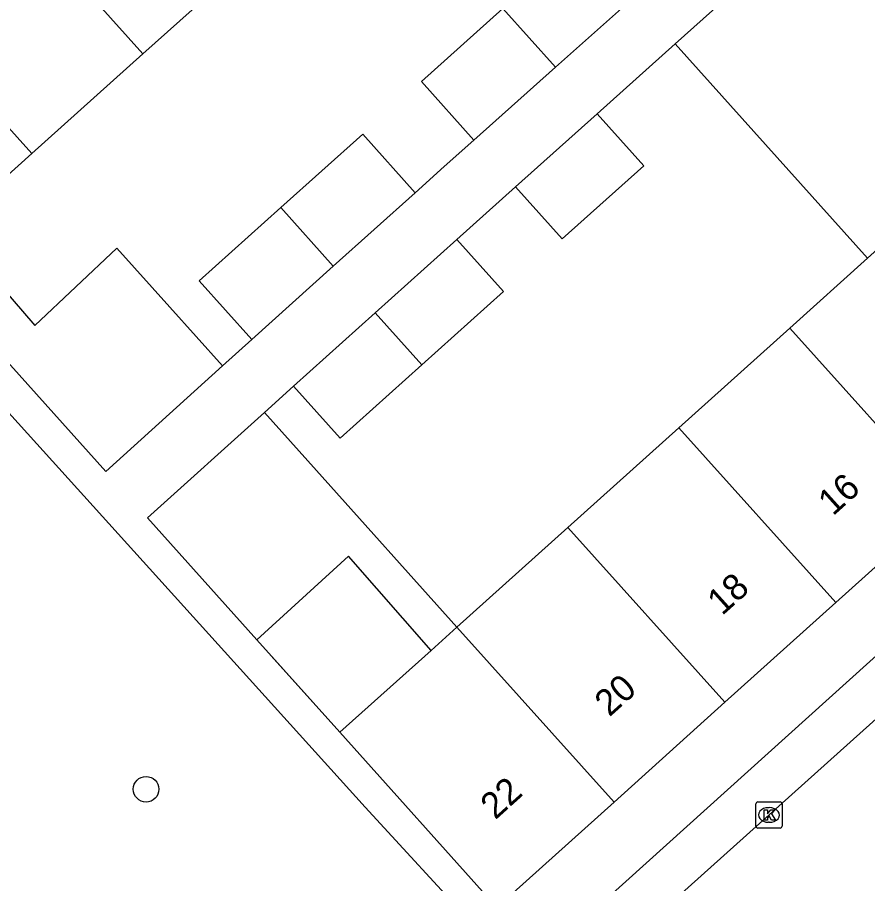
# Model space of a CAD drawing. Extents: x 162172 to 163187, y 382874 to 383684.
# Drawn here: x 162811.9 to 162844.4, y 383502.39 to 383535.51 of the extents above; entities that cross this region are included whole.
import ezdxf

# ---------------------------------------------------------------- set-up
doc = ezdxf.new("R2010")
doc.units = 0
for name, color, linetype in [('IMGEO_Boom', 7, 'Continuous'), ('IMGEO_Kolk', 7, 'Continuous'), ('IMGEO_Muur', 7, 'Continuous'), ('IMGEO_Pand', 7, 'Continuous'), ('IMGEO_Pand_nummerreeks', 7, 'Continuous'), ('IMGEO_Rijbaan_lokaal_open', 7, 'Continuous'), ('IMGEO_Voetpad_open', 7, 'Continuous')]:
    doc.layers.add(name, color=color, linetype=linetype)

msp = doc.modelspace()

# ---------------------------------------------------------------- linework, layer by layer
at = {"layer": 'IMGEO_Boom'}
msp.add_circle((162816.819, 383506.004), 0.489, dxfattribs=at)
at = {"layer": 'IMGEO_Kolk'}
for p, q in [((162840.13, 383504.593), (162840.13, 383505.445)), ((162840.205, 383505.519), (162841.057, 383505.519)), ((162840.618, 383505.299), (162840.643, 383505.299)), ((162841.131, 383505.445), (162841.131, 383504.593)), ((162840.641, 383504.739), (162840.616, 383504.739)), ((162841.057, 383504.519), (162840.205, 383504.519))]:
    msp.add_line(p, q, dxfattribs=at)
for points in [[(162840.13, 383504.593), (162840.13, 383505.445)], [(162840.205, 383505.519), (162841.057, 383505.519)], [(162841.131, 383505.445), (162841.131, 383504.593)], [(162840.451, 383505.219), (162840.574, 383505.219), (162840.574, 383505.068), (162840.704, 383505.219), (162840.868, 383505.219), (162840.722, 383505.068), (162840.875, 383504.819), (162840.723, 383504.819), (162840.638, 383504.983), (162840.574, 383504.916), (162840.574, 383504.819), (162840.451, 383504.819), (162840.451, 383505.219)], [(162841.057, 383504.519), (162840.205, 383504.519)]]:
    msp.add_lwpolyline(points, dxfattribs=at)
for centre, start, end in [((162840.207, 383505.443), 91.552, 178.448), ((162840.207, 383505.443), 91.552, 178.448), ((162841.055, 383505.443), 1.552, 88.448), ((162841.055, 383505.443), 1.552, 88.448), ((162840.207, 383504.595), 181.552, 268.448), ((162840.207, 383504.595), 181.552, 268.448), ((162841.055, 383504.595), 271.552, 358.448), ((162841.055, 383504.595), 271.552, 358.448)]:
    msp.add_arc(centre, 0.0765, start, end, dxfattribs=at)
for centre, major_axis, ratio, start_param, end_param in [((162840.617, 383505.019), (-0.387, 0.002), 0.722429, 4.712389, 7.853982), ((162840.642, 383505.019), (-0.39, 0.002), 0.717154, 1.570796, 4.712389)]:
    msp.add_ellipse(centre, major_axis=major_axis, ratio=ratio, start_param=start_param, end_param=end_param, dxfattribs=at)
at = {"layer": 'IMGEO_Muur'}
msp.add_lwpolyline([(162821.603, 383511.101), (162824.225, 383508.179)], dxfattribs=at)
at = {"layer": 'IMGEO_Pand'}
for points in [[(162810.62, 383540.874), (162816.698, 383534.105)], [(162843.665, 383540.436), (162841.321, 383538.331), (162837.045, 383534.493)], [(162820.94, 383537.913), (162816.698, 383534.105)], [(162812.457, 383530.297), (162806.378, 383537.068)], [(162832.465, 383533.604), (162830.461, 383535.837), (162827.347, 383533.048), (162829.346, 383530.811)], [(162844.404, 383526.297), (162837.045, 383534.493)], [(162816.698, 383534.105), (162812.457, 383530.297)], [(162829.346, 383530.811), (162832.465, 383533.604)], [(162844.404, 383526.297), (162847.381, 383528.97), (162846.379, 383530.086), (162850.017, 383533.352)], [(162834.069, 383531.821), (162835.851, 383529.83), (162832.73, 383527.035), (162830.945, 383529.023)], [(162834.069, 383531.821), (162830.945, 383529.023)], [(162827.101, 383528.801), (162825.1, 383531.035), (162821.969, 383528.231)], [(162812.457, 383530.297), (162809.32, 383527.48)], [(162823.973, 383526), (162827.101, 383528.801)], [(162821.969, 383528.231), (162818.85, 383525.439), (162820.861, 383523.192)], [(162821.969, 383528.231), (162823.973, 383526)], [(162809.32, 383527.48), (162812.567, 383523.726), (162815.704, 383526.678), (162817.722, 383524.429), (162819.74, 383522.181)], [(162828.701, 383527.014), (162825.576, 383524.215)], [(162828.701, 383527.014), (162830.487, 383525.025), (162827.362, 383522.227)], [(162819.74, 383522.181), (162815.274, 383518.152), (162807.982, 383526.279)], [(162841.428, 383523.625), (162844.404, 383526.297)], [(162820.861, 383523.192), (162823.973, 383526)], [(162825.576, 383524.215), (162822.457, 383521.409)], [(162825.576, 383524.215), (162827.362, 383522.227)], [(162837.187, 383519.817), (162841.428, 383523.625)], [(162847.425, 383516.946), (162841.428, 383523.625)], [(162827.362, 383522.227), (162824.236, 383519.427), (162822.457, 383521.409)], [(162821.34, 383520.404), (162816.867, 383516.379), (162821.054, 383511.713)], [(162828.704, 383512.201), (162823.335, 383518.182), (162821.34, 383520.404)], [(162832.945, 383516.009), (162837.187, 383519.817)], [(162837.187, 383519.817), (162843.186, 383513.136)], [(162847.425, 383516.946), (162843.186, 383513.136)], [(162828.704, 383512.201), (162832.945, 383516.009)], [(162838.946, 383509.326), (162832.945, 383516.009)], [(162827.711, 383511.309), (162824.552, 383514.906), (162821.054, 383511.713)], [(162843.186, 383513.136), (162838.946, 383509.326)], [(162827.711, 383511.309), (162828.704, 383512.201)], [(162834.707, 383505.515), (162828.704, 383512.201)], [(162824.225, 383508.179), (162827.711, 383511.309)], [(162838.946, 383509.326), (162834.707, 383505.515)], [(162830.227, 383501.489), (162824.225, 383508.179)], [(162834.707, 383505.515), (162830.227, 383501.489)]]:
    msp.add_lwpolyline(points, dxfattribs=at)
at = {"layer": 'IMGEO_Rijbaan_lokaal_open'}
msp.add_lwpolyline([(162833.213, 383498.368), (162856.866, 383519.569)], dxfattribs=at)
at = {"layer": 'IMGEO_Voetpad_open'}
for points in [[(162832.465, 383533.604), (162835.453, 383536.267)], [(162837.045, 383534.493), (162834.069, 383531.821)], [(162829.409, 383500.736), (162825.19, 383505.317), (162800.917, 383532.162)], [(162827.101, 383528.801), (162828.219, 383529.802), (162829.346, 383530.811)], [(162830.945, 383529.023), (162828.701, 383527.014)], [(162819.74, 383522.181), (162820.861, 383523.192)], [(162822.457, 383521.409), (162821.34, 383520.404)], [(162833.213, 383498.368), (162832.049, 383499.676), (162846.044, 383512.284), (162846.714, 383511.569)], [(162821.054, 383511.713), (162824.225, 383508.179)]]:
    msp.add_lwpolyline(points, dxfattribs=at)

# ---------------------------------------------------------------- texts
at = {"layer": 'IMGEO_Pand_nummerreeks'}
for s, rotation, p in [('16', 41.9498, (162843.074, 383516.423)), ('18', 41.9498, (162838.837, 383512.615)), ('20', 41.9498, (162834.53, 383508.744)), ('22', 42.0977, (162830.168, 383504.811))]:
    msp.add_text(s, height=1, rotation=rotation, dxfattribs=at).set_placement(p)

doc.saveas('drawing.dxf')
